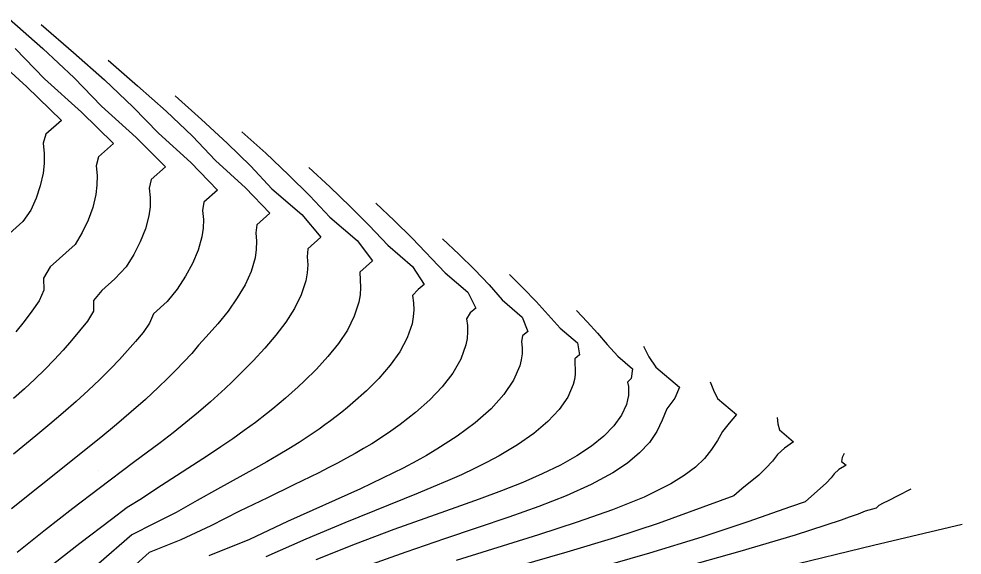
# Model space of a CAD drawing. Extents: x 2356077 to 2359823, y 225951 to 227822.
# Drawn here: x 2357171.17 to 2357213.52, y 227459.71 to 227483.8 of the extents above; entities that cross this region are included whole.
import ezdxf

# ---------------------------------------------------------------- set-up
doc = ezdxf.new("R2010")
doc.units = 0
for name, color, linetype in [('DTM Contours Major', 7, 'Continuous'), ('DTM Contours Minor', 7, 'Continuous'), ('PH Exist DTM Point', 7, 'Continuous')]:
    doc.layers.add(name, color=color, linetype=linetype)

msp = doc.modelspace()

# ---------------------------------------------------------------- linework, layer by layer
at = {"layer": 'DTM Contours Major'}
for points in [[(2357170.735, 227483.799), (2357172.249, 227482.461), (2357173.649, 227481.151), (2357174.877, 227479.883), (2357176.428, 227478.476), (2357177.752, 227477.152), (2357177.107, 227476.581), (2357177.024, 227476.194), (2357177.063, 227475.772), (2357177.054, 227475.359), (2357177, 227474.954), (2357176.847, 227474.363), (2357176.619, 227473.785), (2357176.328, 227473.216), (2357175.99, 227472.655), (2357175.475, 227472.125), (2357174.885, 227471.598), (2357174.51, 227471.143), (2357174.517, 227470.663), (2357174.24, 227470.22), (2357173.892, 227469.782), (2357173.529, 227469.346), (2357173.15, 227468.914), (2357172.749, 227468.481), (2357172.327, 227468.05), (2357171.884, 227467.618), (2357171.419, 227467.182), (2357170.93, 227466.741)], [(2357184.186, 227477.126), (2357185.134, 227476.248), (2357186.047, 227475.374), (2357186.889, 227474.511), (2357187.727, 227473.635), (2357188.846, 227472.678), (2357189.359, 227471.866), (2357189.102, 227471.639), (2357188.846, 227471.372), (2357188.891, 227471.05), (2357188.902, 227470.732), (2357188.879, 227470.418), (2357188.823, 227470.106), (2357188.608, 227469.469), (2357188.275, 227468.845), (2357187.844, 227468.239), (2357187.336, 227467.652), (2357186.77, 227467.087), (2357186.166, 227466.548), (2357185.921, 227466.342), (2357185.673, 227466.14), (2357185.421, 227465.942), (2357185.166, 227465.748), (2357184.907, 227465.557), (2357184.644, 227465.37), (2357184.205, 227465.07), (2357183.753, 227464.776), (2357183.287, 227464.486), (2357182.805, 227464.198), (2357182.307, 227463.909), (2357181.791, 227463.618), (2357180.082, 227462.676), (2357179.17, 227462.167), (2357178.225, 227461.621), (2357177.245, 227461.129), (2357176.234, 227460.628), (2357174.763, 227459.336)], [(2357199.208, 227469.1), (2357199.454, 227468.624), (2357199.772, 227468.155), (2357200.832, 227467.249), (2357200.615, 227466.764), (2357200.26, 227466.286), (2357200.056, 227465.769), (2357199.814, 227465.267), (2357199.482, 227464.777), (2357199.04, 227464.303), (2357198.491, 227463.846), (2357197.839, 227463.408), (2357196.864, 227462.881), (2357195.748, 227462.38), (2357194.51, 227461.895), (2357193.171, 227461.417), (2357191.753, 227460.936), (2357190.274, 227460.442), (2357188.539, 227459.85), (2357186.774, 227459.215)], [(2357213.524, 227461.093), (2357209.538, 227460.14), (2357205.606, 227459.186), (2357201.779, 227458.232), (2357198.11, 227457.275), (2357194.652, 227456.315), (2357191.458, 227455.352), (2357189.662, 227454.762), (2357187.975, 227454.158), (2357186.389, 227453.528), (2357184.896, 227452.859), (2357183.488, 227452.141), (2357182.156, 227451.359), (2357180.894, 227450.504), (2357179.697, 227449.574), (2357178.562, 227448.565), (2357177.488, 227447.479), (2357176.47, 227446.313), (2357175.505, 227445.066), (2357174.339, 227443.344), (2357173.268, 227441.528), (2357172.303, 227439.66), (2357171.455, 227437.783), (2357170.735, 227435.937)]]:
    msp.add_lwpolyline(points, dxfattribs=at)
at = {"layer": 'DTM Contours Minor'}
for points in [[(2357172.168, 227483.547), (2357173.616, 227482.294), (2357175.011, 227481.054), (2357176.301, 227479.838), (2357177.433, 227478.658), (2357178.884, 227477.341), (2357180.09, 227476.11), (2357179.475, 227475.566), (2357179.415, 227475.191), (2357179.449, 227474.789), (2357179.438, 227474.396), (2357179.384, 227474.009), (2357179.219, 227473.407), (2357178.969, 227472.816), (2357178.649, 227472.235), (2357178.274, 227471.662), (2357177.832, 227471.098), (2357177.216, 227470.548), (2357177.028, 227470.125), (2357176.751, 227469.714), (2357176.409, 227469.306), (2357176.051, 227468.9), (2357175.68, 227468.494), (2357175.293, 227468.09), (2357174.801, 227467.6), (2357174.281, 227467.108), (2357173.735, 227466.612), (2357173.162, 227466.11), (2357172.561, 227465.597), (2357171.931, 227465.073), (2357170.917, 227464.244)], [(2357169.772, 227482.329), (2357171.516, 227480.749), (2357173.077, 227479.239), (2357172.376, 227478.618), (2357172.255, 227478.209), (2357172.304, 227477.749), (2357172.302, 227477.301), (2357172.253, 227476.862), (2357172.127, 227476.299), (2357171.942, 227475.748), (2357171.709, 227475.206), (2357171.345, 227474.7), (2357170.282, 227473.75)], [(2357170.999, 227482.462), (2357172.323, 227481.106), (2357173.973, 227479.612), (2357175.414, 227478.195), (2357174.74, 227477.598), (2357174.636, 227477.199), (2357174.68, 227476.757), (2357174.673, 227476.326), (2357174.621, 227475.904), (2357174.481, 227475.326), (2357174.273, 227474.76), (2357174.011, 227474.204), (2357173.688, 227473.66), (2357172.572, 227472.664), (2357172.274, 227472.154), (2357172.282, 227471.619), (2357172.083, 227471.138), (2357171.748, 227470.667), (2357171.399, 227470.2), (2357171.033, 227469.739)], [(2357175.172, 227481.941), (2357176.499, 227480.789), (2357177.777, 227479.647), (2357178.958, 227478.525), (2357179.995, 227477.434), (2357181.335, 227476.208), (2357182.429, 227475.069), (2357181.847, 227474.553), (2357181.811, 227474.192), (2357181.841, 227473.812), (2357181.828, 227473.439), (2357181.774, 227473.071), (2357181.597, 227472.458), (2357181.325, 227471.857), (2357180.974, 227471.264), (2357180.559, 227470.677), (2357180.097, 227470.096), (2357179.57, 227469.519), (2357179.232, 227469.143), (2357178.928, 227468.768), (2357178.577, 227468.392), (2357178.213, 227468.016), (2357177.836, 227467.639), (2357177.443, 227467.261), (2357176.846, 227466.709), (2357176.215, 227466.151), (2357175.549, 227465.583), (2357174.85, 227465.002), (2357174.118, 227464.406), (2357173.352, 227463.791), (2357170.834, 227461.794)], [(2357178.177, 227480.336), (2357179.373, 227479.275), (2357180.525, 227478.221), (2357181.588, 227477.184), (2357182.519, 227476.17), (2357183.867, 227475.008), (2357184.728, 227473.991), (2357184.14, 227473.47), (2357184.117, 227473.114), (2357184.135, 227472.749), (2357184.112, 227472.39), (2357184.05, 227472.036), (2357183.848, 227471.405), (2357183.544, 227470.787), (2357183.157, 227470.181), (2357182.706, 227469.588), (2357182.208, 227469.008), (2357181.682, 227468.441), (2357181.375, 227468.124), (2357181.064, 227467.811), (2357180.75, 227467.502), (2357180.431, 227467.197), (2357180.107, 227466.897), (2357179.777, 227466.602), (2357179.227, 227466.128), (2357178.663, 227465.665), (2357178.088, 227465.208), (2357177.504, 227464.758), (2357176.317, 227463.866), (2357174.768, 227462.708), (2357173.586, 227461.802), (2357172.361, 227460.842), (2357171.084, 227459.825)], [(2357181.181, 227478.731), (2357182.25, 227477.76), (2357183.28, 227476.796), (2357184.231, 227475.845), (2357185.126, 227474.895), (2357186.363, 227473.837), (2357187.042, 227472.928), (2357186.472, 227472.423), (2357186.497, 227472.081), (2357186.512, 227471.74), (2357186.491, 227471.404), (2357186.433, 227471.072), (2357186.229, 227470.441), (2357185.916, 227469.823), (2357185.515, 227469.222), (2357185.045, 227468.638), (2357184.525, 227468.072), (2357183.975, 227467.528), (2357183.701, 227467.27), (2357183.425, 227467.017), (2357183.145, 227466.769), (2357182.861, 227466.526), (2357182.573, 227466.287), (2357182.281, 227466.052), (2357181.792, 227465.675), (2357181.288, 227465.306), (2357180.769, 227464.94), (2357180.232, 227464.575), (2357179.678, 227464.207), (2357177.314, 227462.671), (2357176.674, 227462.244), (2357176.025, 227461.856), (2357175.329, 227461.319), (2357173.906, 227460.24), (2357172.395, 227459.046)], [(2357187.19, 227475.521), (2357188.023, 227474.735), (2357188.824, 227473.952), (2357190.315, 227472.386), (2357191.321, 227471.526), (2357191.679, 227470.808), (2357191.435, 227470.591), (2357191.274, 227470.327), (2357191.312, 227470.031), (2357191.318, 227469.737), (2357191.293, 227469.445), (2357191.237, 227469.156), (2357191.008, 227468.516), (2357190.648, 227467.889), (2357190.177, 227467.278), (2357189.613, 227466.687), (2357188.977, 227466.12), (2357188.287, 227465.581), (2357187.874, 227465.284), (2357187.448, 227464.997), (2357187.009, 227464.718), (2357186.64, 227464.496), (2357186.262, 227464.277), (2357185.872, 227464.06), (2357185.471, 227463.845), (2357185.058, 227463.63), (2357184.632, 227463.414), (2357183.513, 227462.865), (2357182.324, 227462.292), (2357181.078, 227461.681), (2357179.79, 227461.021), (2357178.442, 227460.393), (2357177.015, 227459.825), (2357175.519, 227458.477)], [(2357190.195, 227473.916), (2357190.927, 227473.226), (2357191.63, 227472.539), (2357192.278, 227471.855), (2357192.861, 227471.173), (2357193.769, 227470.396), (2357194.016, 227469.764), (2357193.785, 227469.56), (2357193.743, 227469.3), (2357193.767, 227469.028), (2357193.761, 227468.757), (2357193.725, 227468.488), (2357193.66, 227468.218), (2357193.381, 227467.567), (2357192.945, 227466.921), (2357192.367, 227466.284), (2357191.663, 227465.66), (2357190.849, 227465.052), (2357189.941, 227464.465), (2357189.474, 227464.19), (2357189.034, 227463.945), (2357188.418, 227463.619), (2357187.992, 227463.403), (2357186.5, 227462.692), (2357183.232, 227461.219), (2357181.519, 227460.419), (2357179.69, 227459.675)], [(2357193.199, 227472.31), (2357193.805, 227471.709), (2357194.388, 227471.11), (2357195.469, 227469.907), (2357196.248, 227469.241), (2357196.342, 227468.711), (2357196.136, 227468.529), (2357196.133, 227468.299), (2357196.152, 227468.065), (2357196.146, 227467.832), (2357196.114, 227467.6), (2357196.058, 227467.37), (2357195.812, 227466.806), (2357195.426, 227466.25), (2357194.912, 227465.707), (2357194.283, 227465.178), (2357193.553, 227464.667), (2357192.734, 227464.176), (2357192.195, 227463.887), (2357191.629, 227463.604), (2357191.035, 227463.326), (2357190.415, 227463.049), (2357189.77, 227462.773), (2357189.099, 227462.495), (2357185.805, 227461.168), (2357184.048, 227460.435), (2357182.259, 227459.636)], [(2357196.204, 227470.705), (2357196.69, 227470.193), (2357197.156, 227469.682), (2357197.585, 227469.174), (2357198.068, 227468.648), (2357198.728, 227468.084), (2357198.658, 227467.649), (2357198.504, 227467.481), (2357198.535, 227467.279), (2357198.545, 227467.078), (2357198.535, 227466.878), (2357198.503, 227466.68), (2357198.45, 227466.483), (2357198.229, 227466), (2357197.887, 227465.525), (2357197.432, 227465.062), (2357196.874, 227464.612), (2357196.222, 227464.177), (2357195.486, 227463.76), (2357194.672, 227463.361), (2357193.789, 227462.976), (2357192.841, 227462.599), (2357191.837, 227462.223), (2357190.781, 227461.844), (2357188.003, 227460.856), (2357186.269, 227460.21), (2357184.5, 227459.505)], [(2357202.213, 227467.495), (2357202.353, 227467.12), (2357202.544, 227466.749), (2357203.386, 227466.029), (2357203.065, 227465.646), (2357202.762, 227465.27), (2357202.541, 227464.857), (2357202.274, 227464.453), (2357201.956, 227464.055), (2357201.546, 227463.665), (2357201.042, 227463.285), (2357200.445, 227462.914), (2357199.246, 227462.32), (2357197.828, 227461.748), (2357196.233, 227461.188), (2357194.503, 227460.629), (2357190.806, 227459.475)], [(2357205.217, 227465.89), (2357205.25, 227465.613), (2357205.321, 227465.339), (2357205.944, 227464.805), (2357205.546, 227464.519), (2357205.231, 227464.238), (2357205.005, 227463.926), (2357204.706, 227463.617), (2357204.398, 227463.311), (2357203.629, 227462.697), (2357203.268, 227462.375), (2357199.878, 227461.126), (2357197.911, 227460.492), (2357195.777, 227459.851), (2357193.546, 227459.197)], [(2357208.222, 227464.284), (2357208.143, 227464.101), (2357208.108, 227463.919), (2357208.31, 227463.746), (2357207.993, 227463.553), (2357207.775, 227463.364), (2357207.637, 227463.178), (2357207.436, 227462.966), (2357206.468, 227462.102), (2357205.821, 227461.878), (2357203.905, 227461.204), (2357201.839, 227460.512), (2357199.481, 227459.799), (2357194.287, 227458.304)], [(2357211.226, 227462.679), (2357210.63, 227462.368), (2357210.207, 227462.158), (2357209.981, 227462.051), (2357209.789, 227461.936), (2357209.668, 227461.827), (2357209.176, 227461.684), (2357208.854, 227461.556), (2357208.456, 227461.42), (2357208.09, 227461.287), (2357206.028, 227460.609), (2357203.546, 227459.875), (2357200.766, 227459.09)]]:
    msp.add_lwpolyline(points, dxfattribs=at)
at = {"layer": 'PH Exist DTM Point'}
for p, q in [((2357174.73, 227463.521), (2357174.73, 227463.521)), ((2357189.598, 227463.616), (2357189.598, 227463.616))]:
    msp.add_line(p, q, dxfattribs=at)

doc.saveas('drawing.dxf')
